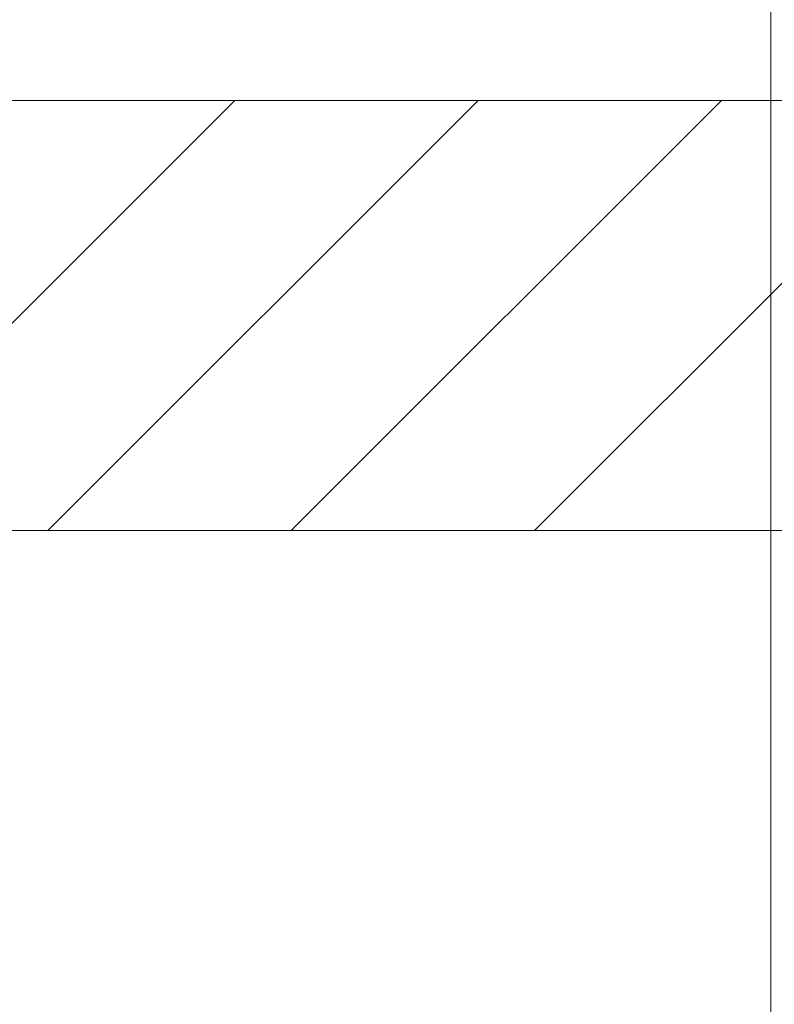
# Model space of a CAD drawing. Extents: x -620 to 300, y 62 to 1112.
# Tile 273 of 288: x 231.32 to 235.71, y 862.98 to 868.7. Entities that reach past the tile are written whole.
import ezdxf
from ezdxf.lldxf.tags import DXFTag

# ---------------------------------------------------------------- set-up
doc = ezdxf.new("R2010")
doc.units = 0
doc.layers.get('0').update_dxf_attribs({"lineweight": 13})
doc.layers.add('E_Detail_Linie_Text_Bem', color=7, linetype='Continuous', lineweight=13)
doc.layers.add('E_Detail_Wandschraffur', color=7, linetype='Continuous', lineweight=5, true_color=0xc0c0c0)
tags = doc.linetypes.add('fein_strichliert', pattern=[4, 1, -2, 1]).pattern_tags.tags
tags[8:9] = [DXFTag(74, 4), DXFTag(75, 0), DXFTag(340, '0'), DXFTag(46, 0.0), DXFTag(50, 0.0), DXFTag(44, 0.0), DXFTag(45, 0.0)]
tags[6:7] = [DXFTag(74, 4), DXFTag(75, 0), DXFTag(340, '0'), DXFTag(46, 0.0), DXFTag(50, 0.0), DXFTag(44, 0.0), DXFTag(45, 0.0)]
tags[4:5] = [DXFTag(74, 4), DXFTag(75, 0), DXFTag(340, '0'), DXFTag(46, 0.0), DXFTag(50, 0.0), DXFTag(44, 0.0), DXFTag(45, 0.0)]
tags = doc.linetypes.add('fein_strichliert-A06GA1N18I', pattern=[4, 1, -2, 1]).pattern_tags.tags
tags[8:9] = [DXFTag(74, 4), DXFTag(75, 0), DXFTag(340, '0'), DXFTag(46, 0.0), DXFTag(50, 0.0), DXFTag(44, 0.0), DXFTag(45, 0.0)]
tags[6:7] = [DXFTag(74, 4), DXFTag(75, 0), DXFTag(340, '0'), DXFTag(46, 0.0), DXFTag(50, 0.0), DXFTag(44, 0.0), DXFTag(45, 0.0)]
tags[4:5] = [DXFTag(74, 4), DXFTag(75, 0), DXFTag(340, '0'), DXFTag(46, 0.0), DXFTag(50, 0.0), DXFTag(44, 0.0), DXFTag(45, 0.0)]

# ---------------------------------------------------------------- blocks, each defined once
blk = doc.blocks.new('Referenz-A06GA1N28I')
at = {"layer": 'E_Detail_Linie_Text_Bem', "linetype": 'fein_strichliert-A06GA1N18I', "ltscale": 0.65}
blk.add_line((235.6861, 824.924), (235.6861, 877.8032), dxfattribs=at)
at = {"layer": 'E_Detail_Linie_Text_Bem', "linetype": 'Continuous', "ltscale": 0.13}
for p, q in [((241.4145, 868.232), (190.0875, 868.232)), ((190.0875, 865.732), (238.9145, 865.732)), ((200.4798, 865.732), (241.4145, 865.732))]:
    blk.add_line(p, q, dxfattribs=at)
at = {"layer": 'E_Detail_Wandschraffur', "linetype": 'ByBlock', "ltscale": 0.13}
for p, q in [((230.071, 865.732), (232.571, 868.232)), ((232.8994, 865.732), (235.3994, 868.232))]:
    blk.add_line(p, q, dxfattribs=at)
at = {"layer": 'E_Detail_Wandschraffur', "linetype": 'fein_strichliert', "ltscale": 0.13}
for p, q in [((231.4852, 865.732), (233.9852, 868.232)), ((234.3136, 865.732), (236.8136, 868.232))]:
    blk.add_line(p, q, dxfattribs=at)

msp = doc.modelspace()

# ---------------------------------------------------------------- block references
at = {"color": 8, "lineweight": 25, "ltscale": 0.25, "true_color": 0x808080}
msp.add_blockref('Referenz-A06GA1N28I', (0, 0), dxfattribs=at)

doc.saveas('drawing.dxf')
